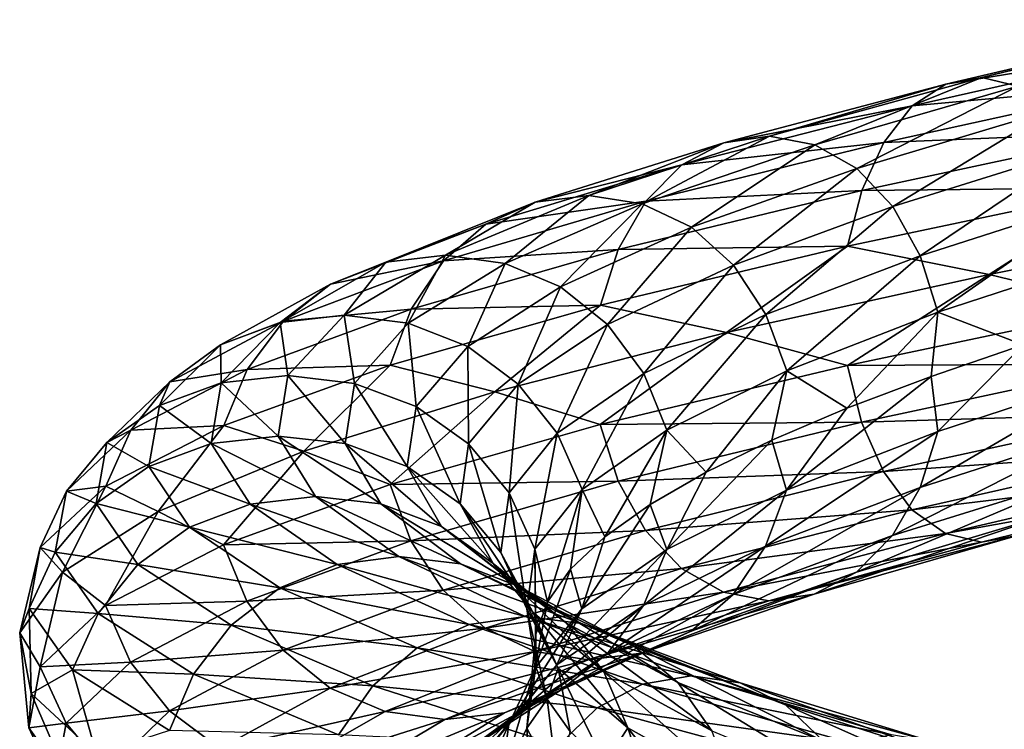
# Model space of a CAD drawing. Header units: metres. Extents: x -109 to 109, y -917 to 389.
# Tile 338 of 656: x -19 to -8, y -655 to -647. Entities that reach past the tile are written whole.
import ezdxf

# ---------------------------------------------------------------- set-up
doc = ezdxf.new("R2010")
doc.units = ezdxf.units.M
doc.layers.add('solid_24503124_XXX_01_SW0001', color=7, linetype='CONTINUOUS')

msp = doc.modelspace()

# ---------------------------------------------------------------- linework, layer by layer
at = {"layer": 'solid_24503124_XXX_01_SW0001'}
for points in [[(-6.480393, -647.421387, 16.961437), (-9.121924, -648.039001, 15.597556), (-6.733582, -647.652222, 17.577894)], [(-8.737854, -647.969482, 14.994235), (-9.121924, -648.039001, 15.597556), (-6.480393, -647.421387, 16.961437)], [(-6.207542, -647.352905, 16.300255), (-8.737854, -647.969482, 14.994235), (-6.480393, -647.421387, 16.961437)], [(-8.353923, -648.061584, 14.393952), (-8.737854, -647.969482, 14.994235), (-6.207542, -647.352905, 16.300255)], [(-6.733582, -647.652222, 17.577894), (-9.478318, -648.270752, 16.160322), (-6.948981, -648.039551, 18.105673)], [(-9.121924, -648.039001, 15.597556), (-9.478318, -648.270752, 16.160322), (-6.733582, -647.652222, 17.577894)], [(-9.121924, -648.039001, 15.597556), (-11.48176, -648.664246, 13.791575), (-9.478318, -648.270752, 16.160322)], [(-10.998331, -648.593445, 13.264729), (-11.48176, -648.664246, 13.791575), (-9.121924, -648.039001, 15.597556)], [(-8.737854, -647.969482, 14.994235), (-10.998331, -648.593445, 13.264729), (-9.121924, -648.039001, 15.597556)], [(-10.515077, -648.684204, 12.740894), (-10.998331, -648.593445, 13.264729), (-8.737854, -647.969482, 14.994235)], [(-8.353923, -648.061584, 14.393952), (-10.515077, -648.684204, 12.740894), (-8.737854, -647.969482, 14.994235)], [(-10.067009, -648.935913, 12.258124), (-10.515077, -648.684204, 12.740894), (-8.353923, -648.061584, 14.393952)], [(-7.997946, -648.314514, 13.840301), (-10.067009, -648.935913, 12.258124), (-8.353923, -648.061584, 14.393952)], [(-6.948981, -648.039551, 18.105673), (-9.781517, -648.658875, 16.642424), (-7.115047, -648.550232, 18.516277)], [(-9.478318, -648.270752, 16.160322), (-9.781517, -648.658875, 16.642424), (-6.948981, -648.039551, 18.105673)], [(-9.478318, -648.270752, 16.160322), (-11.930352, -648.897278, 14.283377), (-9.781517, -648.658875, 16.642424)], [(-11.48176, -648.664246, 13.791575), (-11.930352, -648.897278, 14.283377), (-9.478318, -648.270752, 16.160322)], [(-9.686159, -649.340942, 11.851114), (-10.067009, -648.935913, 12.258124), (-7.997946, -648.314514, 13.840301)], [(-7.695372, -648.720581, 13.373042), (-9.686159, -649.340942, 11.851114), (-7.997946, -648.314514, 13.840301)], [(-10.998331, -648.593445, 13.264729), (-12.920753, -649.223877, 11.168068), (-11.48176, -648.664246, 13.791575)], [(-12.353029, -649.312988, 10.736814), (-12.920753, -649.223877, 11.168068), (-10.998331, -648.593445, 13.264729)], [(-10.515077, -648.684204, 12.740894), (-12.353029, -649.312988, 10.736814), (-10.998331, -648.593445, 13.264729)], [(-7.115047, -648.550232, 18.516277), (-10.015275, -649.170166, 17.017811), (-7.221901, -649.144226, 18.78511)], [(-9.781517, -648.658875, 16.642424), (-10.015275, -649.170166, 17.017811), (-7.115047, -648.550232, 18.516277)], [(-11.48176, -648.664246, 13.791575), (-13.488681, -649.296265, 11.602301), (-11.930352, -648.897278, 14.283377)], [(-12.920753, -649.223877, 11.168068), (-13.488681, -649.296265, 11.602301), (-11.48176, -648.664246, 13.791575)], [(-11.826643, -649.563171, 10.339882), (-12.353029, -649.312988, 10.736814), (-10.515077, -648.684204, 12.740894)], [(-9.781517, -648.658875, 16.642424), (-12.311989, -649.286499, 14.705106), (-10.015275, -649.170166, 17.017811)], [(-11.930352, -648.897278, 14.283377), (-12.311989, -649.286499, 14.705106), (-9.781517, -648.658875, 16.642424)], [(-10.067009, -648.935913, 12.258124), (-11.826643, -649.563171, 10.339882), (-10.515077, -648.684204, 12.740894)], [(-9.39289, -649.865234, 11.541407), (-9.686159, -649.340942, 11.851114), (-7.695372, -648.720581, 13.373042)], [(-7.462378, -649.245667, 13.016941), (-9.39289, -649.865234, 11.541407), (-7.695372, -648.720581, 13.373042)], [(-11.930352, -648.897278, 14.283377), (-14.015683, -649.530823, 12.008162), (-12.311989, -649.286499, 14.705106)], [(-13.488681, -649.296265, 11.602301), (-14.015683, -649.530823, 12.008162), (-11.930352, -648.897278, 14.283377)], [(-11.379224, -649.966919, 10.005834), (-11.826643, -649.563171, 10.339882), (-10.067009, -648.935913, 12.258124)], [(-9.686159, -649.340942, 11.851114), (-11.379224, -649.966919, 10.005834), (-10.067009, -648.935913, 12.258124)], [(-10.015275, -649.170166, 17.017811), (-12.60622, -649.798584, 15.033948), (-10.165685, -649.764587, 17.263985)], [(-12.311989, -649.286499, 14.705106), (-12.60622, -649.798584, 15.033948), (-10.015275, -649.170166, 17.017811)], [(-7.221901, -649.144226, 18.78511), (-10.165685, -649.764587, 17.263985), (-8.659524, -650.066223, 18.246735)], [(-10.015275, -649.170166, 17.017811), (-10.165685, -649.764587, 17.263985), (-7.221901, -649.144226, 18.78511)], [(-7.221901, -649.144226, 18.78511), (-8.659524, -650.066223, 18.246735), (-5.590281, -649.455078, 19.4823)], [(-13.488681, -649.296265, 11.602301), (-15.078149, -649.933838, 9.094778), (-14.015683, -649.530823, 12.008162)], [(-14.443297, -649.859558, 8.76656), (-15.078149, -649.933838, 9.094778), (-13.488681, -649.296265, 11.602301)], [(-12.311989, -649.286499, 14.705106), (-14.464027, -649.921265, 12.356778), (-12.60622, -649.798584, 15.033948)], [(-14.015683, -649.530823, 12.008162), (-14.464027, -649.921265, 12.356778), (-12.311989, -649.286499, 14.705106)], [(-12.920753, -649.223877, 11.168068), (-14.443297, -649.859558, 8.76656), (-13.488681, -649.296265, 11.602301)], [(-13.808676, -649.946838, 8.441279), (-14.443297, -649.859558, 8.76656), (-12.920753, -649.223877, 11.168068)], [(-12.353029, -649.312988, 10.736814), (-13.808676, -649.946838, 8.441279), (-12.920753, -649.223877, 11.168068)], [(-13.220262, -650.195313, 8.142607), (-13.808676, -649.946838, 8.441279), (-12.353029, -649.312988, 10.736814)], [(-11.826643, -649.563171, 10.339882), (-13.220262, -650.195313, 8.142607), (-12.353029, -649.312988, 10.736814)], [(-9.204706, -650.467896, 11.347322), (-9.39289, -649.865234, 11.541407), (-7.462378, -649.245667, 13.016941)], [(-7.312871, -649.848877, 12.793088), (-9.204706, -650.467896, 11.347322), (-7.462378, -649.245667, 13.016941)], [(-11.034693, -650.490234, 9.75231), (-11.379224, -649.966919, 10.005834), (-9.686159, -649.340942, 11.851114)], [(-9.39289, -649.865234, 11.541407), (-11.034693, -650.490234, 9.75231), (-9.686159, -649.340942, 11.851114)], [(-14.015683, -649.530823, 12.008162), (-15.667253, -650.170044, 9.402267), (-14.464027, -649.921265, 12.356778)], [(-15.078149, -649.933838, 9.094778), (-15.667253, -650.170044, 9.402267), (-14.015683, -649.530823, 12.008162)], [(-5.590281, -649.455078, 19.4823), (-8.659524, -650.066223, 18.246735), (-7.222636, -650.41449, 18.809061)], [(-12.720119, -650.597595, 7.892077), (-13.220262, -650.195313, 8.142607), (-11.826643, -649.563171, 10.339882)], [(-11.379224, -649.966919, 10.005834), (-12.720119, -650.597595, 7.892077), (-11.826643, -649.563171, 10.339882)], [(-12.60622, -649.798584, 15.033948), (-14.809688, -650.434326, 12.629253), (-12.79554, -650.393494, 15.250172)], [(-14.464027, -649.921265, 12.356778), (-14.809688, -650.434326, 12.629253), (-12.60622, -649.798584, 15.033948)], [(-10.165685, -649.764587, 17.263985), (-12.79554, -650.393494, 15.250172), (-11.455405, -650.684204, 16.502642)], [(-12.60622, -649.798584, 15.033948), (-12.79554, -650.393494, 15.250172), (-10.165685, -649.764587, 17.263985)], [(-10.165685, -649.764587, 17.263985), (-11.455405, -650.684204, 16.502642), (-8.659524, -650.066223, 18.246735)], [(-7.312871, -649.848877, 12.793088), (-8.296535, -650.812439, 11.99592), (-9.204706, -650.467896, 11.347322)], [(-15.078149, -649.933838, 9.094778), (-16.204578, -650.5755, 6.348804), (-15.667253, -650.170044, 9.402267)], [(-15.522301, -650.499207, 6.136638), (-16.204578, -650.5755, 6.348804), (-15.078149, -649.933838, 9.094778)], [(-14.464027, -649.921265, 12.356778), (-16.168428, -650.562012, 9.667192), (-14.809688, -650.434326, 12.629253)], [(-15.667253, -650.170044, 9.402267), (-16.168428, -650.562012, 9.667192), (-14.464027, -649.921265, 12.356778)], [(-14.443297, -649.859558, 8.76656), (-15.522301, -650.499207, 6.136638), (-15.078149, -649.933838, 9.094778)], [(-14.840269, -650.584473, 5.927369), (-15.522301, -650.499207, 6.136638), (-14.443297, -649.859558, 8.76656)], [(-13.808676, -649.946838, 8.441279), (-14.840269, -650.584473, 5.927369), (-14.443297, -649.859558, 8.76656)], [(-14.207896, -650.831055, 5.73626), (-14.840269, -650.584473, 5.927369), (-13.808676, -649.946838, 8.441279)], [(-13.220262, -650.195313, 8.142607), (-14.207896, -650.831055, 5.73626), (-13.808676, -649.946838, 8.441279)], [(-10.813616, -651.092285, 9.594277), (-11.034693, -650.490234, 9.75231), (-9.39289, -649.865234, 11.541407)], [(-9.204706, -650.467896, 11.347322), (-10.813616, -651.092285, 9.594277), (-9.39289, -649.865234, 11.541407)], [(-12.33499, -651.119751, 7.702865), (-12.720119, -650.597595, 7.892077), (-11.379224, -649.966919, 10.005834)], [(-11.034693, -650.490234, 9.75231), (-12.33499, -651.119751, 7.702865), (-11.379224, -649.966919, 10.005834)], [(-8.659524, -650.066223, 18.246735), (-11.455405, -650.684204, 16.502642), (-10.16672, -651.03479, 17.287779)], [(-8.659524, -650.066223, 18.246735), (-10.16672, -651.03479, 17.287779), (-7.222636, -650.41449, 18.809061)], [(-15.667253, -650.170044, 9.402267), (-16.837692, -650.81366, 6.548602), (-16.168428, -650.562012, 9.667192)], [(-16.204578, -650.5755, 6.348804), (-16.837692, -650.81366, 6.548602), (-15.667253, -650.170044, 9.402267)], [(-13.67039, -651.231812, 5.577158), (-14.207896, -650.831055, 5.73626), (-13.220262, -650.195313, 8.142607)], [(-12.720119, -650.597595, 7.892077), (-13.67039, -651.231812, 5.577158), (-13.220262, -650.195313, 8.142607)], [(-14.809688, -650.434326, 12.629253), (-16.554819, -651.076172, 9.875144), (-15.0321, -651.029907, 12.809207)], [(-16.168428, -650.562012, 9.667192), (-16.554819, -651.076172, 9.875144), (-14.809688, -650.434326, 12.629253)], [(-12.79554, -650.393494, 15.250172), (-15.0321, -651.029907, 12.809207), (-13.918858, -651.313599, 14.288462)], [(-14.809688, -650.434326, 12.629253), (-15.0321, -651.029907, 12.809207), (-12.79554, -650.393494, 15.250172)], [(-12.79554, -650.393494, 15.250172), (-13.918858, -651.313599, 14.288462), (-11.455405, -650.684204, 16.502642)], [(-9.204706, -650.467896, 11.347322), (-10.17241, -651.490051, 10.233715), (-10.813616, -651.092285, 9.594277)], [(-9.204706, -650.467896, 11.347322), (-9.278312, -651.151001, 11.158087), (-10.17241, -651.490051, 10.233715)], [(-7.222636, -650.41449, 18.809061), (-10.16672, -651.03479, 17.287779), (-7.116424, -651.018066, 18.562683)], [(-9.204706, -650.467896, 11.347322), (-8.296535, -650.812439, 11.99592), (-9.278312, -651.151001, 11.158087)], [(-16.168428, -650.562012, 9.667192), (-17.376308, -651.207153, 6.721911), (-16.554819, -651.076172, 9.875144)], [(-16.837692, -650.81366, 6.548602), (-17.376308, -651.207153, 6.721911), (-16.168428, -650.562012, 9.667192)], [(-16.204578, -650.5755, 6.348804), (-16.829626, -651.21991, 3.448172), (-16.837692, -650.81366, 6.548602)], [(-16.121031, -651.141479, 3.358571), (-16.829626, -651.21991, 3.448172), (-16.204578, -650.5755, 6.348804)], [(-15.522301, -650.499207, 6.136638), (-16.121031, -651.141479, 3.358571), (-16.204578, -650.5755, 6.348804)], [(-15.412691, -651.224609, 3.271822), (-16.121031, -651.141479, 3.358571), (-15.522301, -650.499207, 6.136638)], [(-14.840269, -650.584473, 5.927369), (-15.412691, -651.224609, 3.271822), (-15.522301, -650.499207, 6.136638)], [(-12.087862, -651.721069, 7.586101), (-12.33499, -651.119751, 7.702865), (-11.034693, -650.490234, 9.75231)], [(-10.813616, -651.092285, 9.594277), (-12.087862, -651.721069, 7.586101), (-11.034693, -650.490234, 9.75231)], [(-14.755926, -651.469238, 3.194313), (-15.412691, -651.224609, 3.271822), (-14.840269, -650.584473, 5.927369)], [(-14.207896, -650.831055, 5.73626), (-14.755926, -651.469238, 3.194313), (-14.840269, -650.584473, 5.927369)], [(-11.455405, -650.684204, 16.502642), (-13.918858, -651.313599, 14.288462), (-12.796843, -651.663757, 15.27376)], [(-13.256489, -651.752747, 5.458349), (-13.67039, -651.231812, 5.577158), (-12.720119, -650.597595, 7.892077)], [(-12.33499, -651.119751, 7.702865), (-13.256489, -651.752747, 5.458349), (-12.720119, -650.597595, 7.892077)], [(-11.455405, -650.684204, 16.502642), (-12.796843, -651.663757, 15.27376), (-10.16672, -651.03479, 17.287779)], [(-16.837692, -650.81366, 6.548602), (-17.48716, -651.460022, 3.534238), (-17.376308, -651.207153, 6.721911)], [(-16.829626, -651.21991, 3.448172), (-17.48716, -651.460022, 3.534238), (-16.837692, -650.81366, 6.548602)], [(-14.197687, -651.868286, 3.131768), (-14.755926, -651.469238, 3.194313), (-14.207896, -650.831055, 5.73626)], [(-13.67039, -651.231812, 5.577158), (-14.197687, -651.868286, 3.131768), (-14.207896, -650.831055, 5.73626)], [(-9.206009, -651.738098, 11.370912), (-9.278312, -651.151001, 11.158087), (-8.296535, -650.812439, 11.99592)], [(-7.313906, -651.11908, 12.816882), (-9.206009, -651.738098, 11.370912), (-8.296535, -650.812439, 11.99592)], [(-16.554819, -651.076172, 9.875144), (-17.791567, -651.722595, 6.859229), (-16.80344, -651.672485, 10.01358)], [(-17.376308, -651.207153, 6.721911), (-17.791567, -651.722595, 6.859229), (-16.554819, -651.076172, 9.875144)], [(-15.0321, -651.029907, 12.809207), (-16.80344, -651.672485, 10.01358), (-15.950604, -651.947693, 11.689484)], [(-16.554819, -651.076172, 9.875144), (-16.80344, -651.672485, 10.01358), (-15.0321, -651.029907, 12.809207)], [(-15.0321, -651.029907, 12.809207), (-15.950604, -651.947693, 11.689484), (-13.918858, -651.313599, 14.288462)], [(-10.16672, -651.03479, 17.287779), (-12.796843, -651.663757, 15.27376), (-10.017214, -651.638, 17.063925)], [(-10.813616, -651.092285, 9.594277), (-11.671451, -652.171265, 8.153173), (-12.087862, -651.721069, 7.586101)], [(-10.813616, -651.092285, 9.594277), (-10.97174, -651.829834, 9.230061), (-11.671451, -652.171265, 8.153173)], [(-10.813616, -651.092285, 9.594277), (-10.17241, -651.490051, 10.233715), (-10.97174, -651.829834, 9.230061)], [(-10.16672, -651.03479, 17.287779), (-10.017214, -651.638, 17.063925), (-7.116424, -651.018066, 18.562683)], [(-7.116424, -651.018066, 18.562683), (-10.017214, -651.638, 17.063925), (-6.9509, -651.543762, 18.171482)], [(-17.376308, -651.207153, 6.721911), (-18.046551, -651.855286, 3.61079), (-17.791567, -651.722595, 6.859229)], [(-17.48716, -651.460022, 3.534238), (-18.046551, -651.855286, 3.61079), (-17.376308, -651.207153, 6.721911)], [(-16.121031, -651.141479, 3.358571), (-16.224087, -651.784851, 0.518495), (-16.829626, -651.21991, 3.448172)], [(-15.511219, -651.865784, 0.556991), (-16.224087, -651.784851, 0.518495), (-16.121031, -651.141479, 3.358571)], [(-15.412691, -651.224609, 3.271822), (-15.511219, -651.865784, 0.556991), (-16.121031, -651.141479, 3.358571)], [(-12.990899, -652.353271, 5.386761), (-13.256489, -651.752747, 5.458349), (-12.33499, -651.119751, 7.702865)], [(-12.087862, -651.721069, 7.586101), (-12.990899, -652.353271, 5.386761), (-12.33499, -651.119751, 7.702865)], [(-10.815146, -652.362488, 9.617617), (-10.17241, -651.490051, 10.233715), (-9.278312, -651.151001, 11.158087)], [(-9.206009, -651.738098, 11.370912), (-10.815146, -652.362488, 9.617617), (-9.278312, -651.151001, 11.158087)], [(-9.395329, -652.333008, 11.587134), (-9.206009, -651.738098, 11.370912), (-7.313906, -651.11908, 12.816882)], [(-7.464316, -651.713501, 13.063055), (-9.395329, -652.333008, 11.587134), (-7.313906, -651.11908, 12.816882)], [(-16.829626, -651.21991, 3.448172), (-16.937212, -651.865479, 0.482806), (-17.48716, -651.460022, 3.534238)], [(-16.224087, -651.784851, 0.518495), (-16.937212, -651.865479, 0.482806), (-16.829626, -651.21991, 3.448172)], [(-13.918858, -651.313599, 14.288462), (-15.950604, -651.947693, 11.689484), (-15.03363, -652.30011, 12.832546)], [(-14.850256, -652.108337, 0.595608), (-15.511219, -651.865784, 0.556991), (-15.412691, -651.224609, 3.271822)], [(-14.755926, -651.469238, 3.194313), (-14.850256, -652.108337, 0.595608), (-15.412691, -651.224609, 3.271822)], [(-13.918858, -651.313599, 14.288462), (-15.03363, -652.30011, 12.832546), (-12.796843, -651.663757, 15.27376)], [(-13.767821, -652.387878, 3.087313), (-14.197687, -651.868286, 3.131768), (-13.67039, -651.231812, 5.577158)], [(-13.256489, -651.752747, 5.458349), (-13.767821, -652.387878, 3.087313), (-13.67039, -651.231812, 5.577158)], [(-17.48716, -651.460022, 3.534238), (-17.598949, -652.107605, 0.45261), (-18.046551, -651.855286, 3.61079)], [(-16.937212, -651.865479, 0.482806), (-17.598949, -652.107605, 0.45261), (-17.48716, -651.460022, 3.534238)], [(-14.288448, -652.505676, 0.631768), (-14.850256, -652.108337, 0.595608), (-14.755926, -651.469238, 3.194313)], [(-14.197687, -651.868286, 3.131768), (-14.288448, -652.505676, 0.631768), (-14.755926, -651.469238, 3.194313)], [(-10.815146, -652.362488, 9.617617), (-10.97174, -651.829834, 9.230061), (-10.17241, -651.490051, 10.233715)], [(-10.017214, -651.638, 17.063925), (-9.784219, -652.163086, 16.707825), (-6.9509, -651.543762, 18.171482)], [(-6.9509, -651.543762, 18.171482), (-9.784219, -652.163086, 16.707825), (-6.735946, -651.950684, 17.65864)], [(-17.791567, -651.722595, 6.859229), (-18.477827, -652.372009, 3.673511), (-18.05876, -652.319702, 6.952218)], [(-18.046551, -651.855286, 3.61079), (-18.477827, -652.372009, 3.673511), (-17.791567, -651.722595, 6.859229)], [(-16.80344, -651.672485, 10.01358), (-18.05876, -652.319702, 6.952218), (-17.502239, -652.588867, 8.769167)], [(-17.791567, -651.722595, 6.859229), (-18.05876, -652.319702, 6.952218), (-16.80344, -651.672485, 10.01358)], [(-16.80344, -651.672485, 10.01358), (-17.502239, -652.588867, 8.769167), (-15.950604, -651.947693, 11.689484)], [(-12.796843, -651.663757, 15.27376), (-15.03363, -652.30011, 12.832546), (-12.608659, -652.266418, 15.079677)], [(-12.087862, -651.721069, 7.586101), (-12.749643, -652.858826, 5.819138), (-12.990899, -652.353271, 5.386761)], [(-12.796843, -651.663757, 15.27376), (-12.608659, -652.266418, 15.079677), (-10.017214, -651.638, 17.063925)], [(-12.087862, -651.721069, 7.586101), (-12.266329, -652.514526, 7.012113), (-12.749643, -652.858826, 5.819138)], [(-10.017214, -651.638, 17.063925), (-12.608659, -652.266418, 15.079677), (-9.784219, -652.163086, 16.707825)], [(-12.087862, -651.721069, 7.586101), (-11.671451, -652.171265, 8.153173), (-12.266329, -652.514526, 7.012113)], [(-9.68956, -652.845154, 11.915977), (-9.395329, -652.333008, 11.587134), (-7.464316, -651.713501, 13.063055)], [(-7.698074, -652.224792, 13.438443), (-9.68956, -652.845154, 11.915977), (-7.464316, -651.713501, 13.063055)], [(-16.224087, -651.784851, 0.518495), (-15.8262, -652.427734, -2.295134), (-16.937212, -651.865479, 0.482806)], [(-15.130816, -652.506531, -2.132555), (-15.8262, -652.427734, -2.295134), (-16.224087, -651.784851, 0.518495)], [(-15.511219, -651.865784, 0.556991), (-15.130816, -652.506531, -2.132555), (-16.224087, -651.784851, 0.518495)], [(-13.491987, -652.98761, 3.063435), (-13.767821, -652.387878, 3.087313), (-13.256489, -651.752747, 5.458349)], [(-12.990899, -652.353271, 5.386761), (-13.491987, -652.98761, 3.063435), (-13.256489, -651.752747, 5.458349)], [(-12.089573, -652.991333, 7.609154), (-11.671451, -652.171265, 8.153173), (-10.97174, -651.829834, 9.230061)], [(-10.815146, -652.362488, 9.617617), (-12.089573, -652.991333, 7.609154), (-10.97174, -651.829834, 9.230061)], [(-11.037559, -652.958069, 9.79757), (-10.815146, -652.362488, 9.617617), (-9.206009, -651.738098, 11.370912)], [(-9.395329, -652.333008, 11.587134), (-11.037559, -652.958069, 9.79757), (-9.206009, -651.738098, 11.370912)], [(-18.046551, -651.855286, 3.61079), (-18.161917, -652.504578, 0.430253), (-18.477827, -652.372009, 3.673511)], [(-17.598949, -652.107605, 0.45261), (-18.161917, -652.504578, 0.430253), (-18.046551, -651.855286, 3.61079)], [(-16.937212, -651.865479, 0.482806), (-16.521837, -652.510559, -2.454951), (-17.598949, -652.107605, 0.45261)], [(-15.8262, -652.427734, -2.295134), (-16.521837, -652.510559, -2.454951), (-16.937212, -651.865479, 0.482806)], [(-14.486063, -652.74707, -1.97889), (-15.130816, -652.506531, -2.132555), (-15.511219, -651.865784, 0.556991)], [(-14.850256, -652.108337, 0.595608), (-14.486063, -652.74707, -1.97889), (-15.511219, -651.865784, 0.556991)], [(-13.855834, -653.023987, 0.663319), (-14.288448, -652.505676, 0.631768), (-14.197687, -651.868286, 3.131768)], [(-13.767821, -652.387878, 3.087313), (-13.855834, -653.023987, 0.663319), (-14.197687, -651.868286, 3.131768)], [(-15.950604, -651.947693, 11.689484), (-17.502239, -652.588867, 8.769167), (-16.805151, -652.942688, 10.036633)], [(-15.950604, -651.947693, 11.689484), (-16.805151, -652.942688, 10.036633), (-15.03363, -652.30011, 12.832546)], [(-9.784219, -652.163086, 16.707825), (-9.481645, -652.569214, 16.240566), (-6.735946, -651.950684, 17.65864)], [(-6.735946, -651.950684, 17.65864), (-9.481645, -652.569214, 16.240566), (-6.483053, -652.204468, 17.051359)], [(-17.598949, -652.107605, 0.45261), (-17.167345, -652.7547, -2.60033), (-18.161917, -652.504578, 0.430253)], [(-16.521837, -652.510559, -2.454951), (-17.167345, -652.7547, -2.60033), (-17.598949, -652.107605, 0.45261)], [(-13.938033, -653.1427, -1.844941), (-14.486063, -652.74707, -1.97889), (-14.850256, -652.108337, 0.595608)], [(-14.288448, -652.505676, 0.631768), (-13.938033, -653.1427, -1.844941), (-14.850256, -652.108337, 0.595608)], [(-12.608659, -652.266418, 15.079677), (-12.31539, -652.790649, 14.769969), (-9.784219, -652.163086, 16.707825)], [(-9.784219, -652.163086, 16.707825), (-12.31539, -652.790649, 14.769969), (-9.481645, -652.569214, 16.240566)], [(-12.089573, -652.991333, 7.609154), (-12.266329, -652.514526, 7.012113), (-11.671451, -652.171265, 8.153173)], [(-10.071197, -653.234314, 12.337707), (-9.68956, -652.845154, 11.915977), (-7.698074, -652.224792, 13.438443)], [(-8.001273, -652.612915, 13.920545), (-10.071197, -653.234314, 12.337707), (-7.698074, -652.224792, 13.438443)], [(-9.481645, -652.569214, 16.240566), (-9.125668, -652.822083, 15.686914), (-6.483053, -652.204468, 17.051359)], [(-6.483053, -652.204468, 17.051359), (-9.125668, -652.822083, 15.686914), (-6.2103, -652.297607, 16.393236)], [(-8.741736, -652.914185, 15.086632), (-8.357667, -652.844727, 14.483311), (-5.937449, -652.229126, 15.732054)], [(-6.2103, -652.297607, 16.393236), (-8.741736, -652.914185, 15.086632), (-5.937449, -652.229126, 15.732054)], [(-18.05876, -652.319702, 6.952218), (-18.755327, -652.96991, 3.7185), (-18.520233, -653.232849, 5.630301)], [(-18.477827, -652.372009, 3.673511), (-18.755327, -652.96991, 3.7185), (-18.05876, -652.319702, 6.952218)], [(-18.05876, -652.319702, 6.952218), (-18.520233, -653.232849, 5.630301), (-17.502239, -652.588867, 8.769167)], [(-15.03363, -652.30011, 12.832546), (-16.805151, -652.942688, 10.036633), (-14.812553, -652.902161, 12.674514)], [(-15.03363, -652.30011, 12.832546), (-14.812553, -652.902161, 12.674514), (-12.608659, -652.266418, 15.079677)], [(-12.608659, -652.266418, 15.079677), (-14.812553, -652.902161, 12.674514), (-12.31539, -652.790649, 14.769969)], [(-12.990899, -652.353271, 5.386761), (-13.360341, -653.548462, 3.325808), (-13.491987, -652.98761, 3.063435)], [(-12.990899, -652.353271, 5.386761), (-13.11514, -653.203186, 4.587916), (-13.360341, -653.548462, 3.325808)], [(-12.990899, -652.353271, 5.386761), (-12.749643, -652.858826, 5.819138), (-13.11514, -653.203186, 4.587916)], [(-12.338193, -653.587585, 7.747591), (-12.089573, -652.991333, 7.609154), (-10.815146, -652.362488, 9.617617)], [(-11.037559, -652.958069, 9.79757), (-12.338193, -653.587585, 7.747591), (-10.815146, -652.362488, 9.617617)], [(-11.383219, -653.47113, 10.070045), (-11.037559, -652.958069, 9.79757), (-9.395329, -652.333008, 11.587134)], [(-9.68956, -652.845154, 11.915977), (-11.383219, -653.47113, 10.070045), (-9.395329, -652.333008, 11.587134)], [(-9.125668, -652.822083, 15.686914), (-8.741736, -652.914185, 15.086632), (-6.2103, -652.297607, 16.393236)], [(-18.477827, -652.372009, 3.673511), (-18.595949, -653.022644, 0.416718), (-18.755327, -652.96991, 3.7185)], [(-18.161917, -652.504578, 0.430253), (-18.595949, -653.022644, 0.416718), (-18.477827, -652.372009, 3.673511)], [(-15.8262, -652.427734, -2.295134), (-14.940465, -653.068665, -4.996139), (-16.521837, -652.510559, -2.454951)], [(-14.283998, -653.145386, -4.714426), (-14.940465, -653.068665, -4.996139), (-15.8262, -652.427734, -2.295134)], [(-15.130816, -652.506531, -2.132555), (-14.283998, -653.145386, -4.714426), (-15.8262, -652.427734, -2.295134)], [(-13.578237, -653.622864, 0.688213), (-13.855834, -653.023987, 0.663319), (-13.767821, -652.387878, 3.087313)], [(-13.491987, -652.98761, 3.063435), (-13.578237, -653.622864, 0.688213), (-13.767821, -652.387878, 3.087313)], [(-18.161917, -652.504578, 0.430253), (-17.716507, -653.15332, -2.720678), (-18.595949, -653.022644, 0.416718)], [(-17.167345, -652.7547, -2.60033), (-17.716507, -653.15332, -2.720678), (-18.161917, -652.504578, 0.430253)], [(-16.521837, -652.510559, -2.454951), (-15.597169, -653.153564, -5.275133), (-17.167345, -652.7547, -2.60033)], [(-14.940465, -653.068665, -4.996139), (-15.597169, -653.153564, -5.275133), (-16.521837, -652.510559, -2.454951)], [(-13.675329, -653.383972, -4.450301), (-14.283998, -653.145386, -4.714426), (-15.130816, -652.506531, -2.132555)], [(-14.486063, -652.74707, -1.97889), (-13.675329, -653.383972, -4.450301), (-15.130816, -652.506531, -2.132555)], [(-13.516028, -653.659668, -1.738088), (-13.938033, -653.1427, -1.844941), (-14.288448, -652.505676, 0.631768)], [(-13.855834, -653.023987, 0.663319), (-13.516028, -653.659668, -1.738088), (-14.288448, -652.505676, 0.631768)], [(-12.992738, -653.623535, 5.409501), (-12.749643, -652.858826, 5.819138), (-12.266329, -652.514526, 7.012113)], [(-12.089573, -652.991333, 7.609154), (-12.992738, -653.623535, 5.409501), (-12.266329, -652.514526, 7.012113)], [(-12.31539, -652.790649, 14.769969), (-11.93454, -653.19574, 14.362959), (-9.481645, -652.569214, 16.240566)], [(-9.481645, -652.569214, 16.240566), (-11.93454, -653.19574, 14.362959), (-9.125668, -652.822083, 15.686914)], [(-17.502239, -652.588867, 8.769167), (-18.520233, -653.232849, 5.630301), (-18.060598, -653.589905, 6.974958)], [(-17.502239, -652.588867, 8.769167), (-18.060598, -653.589905, 6.974958), (-16.805151, -652.942688, 10.036633)], [(-10.519789, -653.467346, 12.829508), (-10.071197, -653.234314, 12.337707), (-8.001273, -652.612915, 13.920545)], [(-8.357667, -652.844727, 14.483311), (-10.519789, -653.467346, 12.829508), (-8.001273, -652.612915, 13.920545)], [(-17.167345, -652.7547, -2.60033), (-16.206551, -653.399597, -5.531102), (-17.716507, -653.15332, -2.720678)], [(-15.597169, -653.153564, -5.275133), (-16.206551, -653.399597, -5.531102), (-17.167345, -652.7547, -2.60033)], [(-13.157971, -653.777954, -4.222463), (-13.675329, -653.383972, -4.450301), (-14.486063, -652.74707, -1.97889)], [(-13.938033, -653.1427, -1.844941), (-13.157971, -653.777954, -4.222463), (-14.486063, -652.74707, -1.97889)], [(-14.812553, -652.902161, 12.674514), (-14.468022, -653.425476, 12.42099), (-12.31539, -652.790649, 14.769969)], [(-12.31539, -652.790649, 14.769969), (-14.468022, -653.425476, 12.42099), (-11.93454, -653.19574, 14.362959)], [(-12.992738, -653.623535, 5.409501), (-13.11514, -653.203186, 4.587916), (-12.749643, -652.858826, 5.819138)], [(-11.93454, -653.19574, 14.362959), (-11.486472, -653.447388, 13.880188), (-9.125668, -652.822083, 15.686914)], [(-11.831562, -653.861572, 10.418662), (-11.383219, -653.47113, 10.070045), (-9.68956, -652.845154, 11.915977)], [(-10.071197, -653.234314, 12.337707), (-11.831562, -653.861572, 10.418662), (-9.68956, -652.845154, 11.915977)], [(-9.125668, -652.822083, 15.686914), (-11.486472, -653.447388, 13.880188), (-8.741736, -652.914185, 15.086632)], [(-11.003218, -653.538147, 13.356353), (-10.519789, -653.467346, 12.829508), (-8.357667, -652.844727, 14.483311)], [(-8.741736, -652.914185, 15.086632), (-11.003218, -653.538147, 13.356353), (-8.357667, -652.844727, 14.483311)], [(-18.755327, -652.96991, 3.7185), (-18.974758, -653.880493, 2.354824), (-18.520233, -653.232849, 5.630301)], [(-18.755327, -652.96991, 3.7185), (-18.875223, -653.621399, 0.412642), (-18.974758, -653.880493, 2.354824)], [(-18.595949, -653.022644, 0.416718), (-18.875223, -653.621399, 0.412642), (-18.755327, -652.96991, 3.7185)], [(-16.805151, -652.942688, 10.036633), (-18.060598, -653.589905, 6.974958), (-16.558023, -653.544067, 9.919869)], [(-16.805151, -652.942688, 10.036633), (-16.558023, -653.544067, 9.919869), (-14.812553, -652.902161, 12.674514)], [(-14.812553, -652.902161, 12.674514), (-16.558023, -653.544067, 9.919869), (-14.468022, -653.425476, 12.42099)], [(-13.491987, -652.98761, 3.063435), (-13.484114, -654.240417, 0.757488), (-13.578237, -653.622864, 0.688213)], [(-13.491987, -652.98761, 3.063435), (-13.360341, -653.548462, 3.325808), (-13.483806, -653.894836, 2.043018)], [(-13.491987, -652.98761, 3.063435), (-13.483806, -653.894836, 2.043018), (-13.484114, -654.240417, 0.757488)], [(-13.259932, -654.220581, 5.50249), (-12.992738, -653.623535, 5.409501), (-12.089573, -652.991333, 7.609154)], [(-12.338193, -653.587585, 7.747591), (-13.259932, -654.220581, 5.50249), (-12.089573, -652.991333, 7.609154)], [(-12.724585, -654.101807, 7.955543), (-12.338193, -653.587585, 7.747591), (-11.037559, -652.958069, 9.79757)], [(-11.383219, -653.47113, 10.070045), (-12.724585, -654.101807, 7.955543), (-11.037559, -652.958069, 9.79757)], [(-11.486472, -653.447388, 13.880188), (-11.003218, -653.538147, 13.356353), (-8.741736, -652.914185, 15.086632)], [(-18.595949, -653.022644, 0.416718), (-18.139894, -653.672729, -2.809761), (-18.875223, -653.621399, 0.412642)], [(-17.716507, -653.15332, -2.720678), (-18.139894, -653.672729, -2.809761), (-18.595949, -653.022644, 0.416718)], [(-14.940465, -653.068665, -4.996139), (-13.594699, -653.706177, -7.500281), (-15.597169, -653.153564, -5.275133)], [(-12.997364, -653.780945, -7.108083), (-13.594699, -653.706177, -7.500281), (-14.940465, -653.068665, -4.996139)], [(-14.283998, -653.145386, -4.714426), (-12.997364, -653.780945, -7.108083), (-14.940465, -653.068665, -4.996139)], [(-13.245239, -654.25769, -1.664876), (-13.516028, -653.659668, -1.738088), (-13.855834, -653.023987, 0.663319)], [(-13.578237, -653.622864, 0.688213), (-13.245239, -654.25769, -1.664876), (-13.855834, -653.023987, 0.663319)], [(-17.716507, -653.15332, -2.720678), (-16.724977, -653.799927, -5.745533), (-18.139894, -653.672729, -2.809761)], [(-16.206551, -653.399597, -5.531102), (-16.724977, -653.799927, -5.745533), (-17.716507, -653.15332, -2.720678)], [(-15.597169, -653.153564, -5.275133), (-14.19225, -653.792969, -7.889799), (-16.206551, -653.399597, -5.531102)], [(-13.594699, -653.706177, -7.500281), (-14.19225, -653.792969, -7.889799), (-15.597169, -653.153564, -5.275133)], [(-14.468022, -653.425476, 12.42099), (-14.020603, -653.829224, 12.086942), (-11.93454, -653.19574, 14.362959)], [(-12.443521, -654.017761, -6.741518), (-12.997364, -653.780945, -7.108083), (-14.283998, -653.145386, -4.714426)], [(-13.675329, -653.383972, -4.450301), (-12.443521, -654.017761, -6.741518), (-14.283998, -653.145386, -4.714426)], [(-11.93454, -653.19574, 14.362959), (-14.020603, -653.829224, 12.086942), (-11.486472, -653.447388, 13.880188)], [(-12.759584, -654.293701, -4.043312), (-13.157971, -653.777954, -4.222463), (-13.938033, -653.1427, -1.844941)], [(-13.516028, -653.659668, -1.738088), (-12.759584, -654.293701, -4.043312), (-13.938033, -653.1427, -1.844941)], [(-13.493896, -654.257874, 3.085845), (-13.360341, -653.548462, 3.325808), (-13.11514, -653.203186, 4.587916)], [(-12.992738, -653.623535, 5.409501), (-13.493896, -654.257874, 3.085845), (-13.11514, -653.203186, 4.587916)], [(-18.520233, -653.232849, 5.630301), (-18.974758, -653.880493, 2.354824), (-18.757236, -654.240173, 3.740911)], [(-18.520233, -653.232849, 5.630301), (-18.757236, -654.240173, 3.740911), (-18.060598, -653.589905, 6.974958)], [(-12.358565, -654.09613, 10.824523), (-11.831562, -653.861572, 10.418662), (-10.071197, -653.234314, 12.337707)], [(-10.519789, -653.467346, 12.829508), (-12.358565, -654.09613, 10.824523), (-10.071197, -653.234314, 12.337707)], [(-16.206551, -653.399597, -5.531102), (-14.746742, -654.040833, -8.248328), (-16.724977, -653.799927, -5.745533)], [(-14.19225, -653.792969, -7.889799), (-14.746742, -654.040833, -8.248328), (-16.206551, -653.399597, -5.531102)], [(-11.972764, -654.410217, -6.426608), (-12.443521, -654.017761, -6.741518), (-13.675329, -653.383972, -4.450301)], [(-13.157971, -653.777954, -4.222463), (-11.972764, -654.410217, -6.426608), (-13.675329, -653.383972, -4.450301)], [(-16.558023, -653.544067, 9.919869), (-16.172894, -654.066223, 9.730658), (-14.468022, -653.425476, 12.42099)], [(-14.468022, -653.425476, 12.42099), (-16.172894, -654.066223, 9.730658), (-14.020603, -653.829224, 12.086942)], [(-14.020603, -653.829224, 12.086942), (-13.494216, -654.079407, 11.69001), (-11.486472, -653.447388, 13.880188)], [(-11.486472, -653.447388, 13.880188), (-13.494216, -654.079407, 11.69001), (-11.003218, -653.538147, 13.356353)], [(-13.22576, -654.493774, 8.220469), (-12.724585, -654.101807, 7.955543), (-11.383219, -653.47113, 10.070045)], [(-11.831562, -653.861572, 10.418662), (-13.22576, -654.493774, 8.220469), (-11.383219, -653.47113, 10.070045)], [(-12.926494, -654.168518, 11.258755), (-12.358565, -654.09613, 10.824523), (-10.519789, -653.467346, 12.829508)], [(-11.003218, -653.538147, 13.356353), (-12.926494, -654.168518, 11.258755), (-10.519789, -653.467346, 12.829508)], [(-18.875223, -653.621399, 0.412642), (-18.854126, -654.526733, -0.93991), (-18.974758, -653.880493, 2.354824)], [(-18.875223, -653.621399, 0.412642), (-18.412319, -654.272339, -2.862448), (-18.854126, -654.526733, -0.93991)], [(-18.139894, -653.672729, -2.809761), (-18.412319, -654.272339, -2.862448), (-18.875223, -653.621399, 0.412642)], [(-18.060598, -653.589905, 6.974958), (-18.757236, -654.240173, 3.740911), (-17.79501, -654.190491, 6.903369)], [(-18.060598, -653.589905, 6.974958), (-17.79501, -654.190491, 6.903369), (-16.558023, -653.544067, 9.919869)], [(-16.558023, -653.544067, 9.919869), (-17.79501, -654.190491, 6.903369), (-16.172894, -654.066223, 9.730658)], [(-13.67519, -654.736023, 5.639808), (-13.259932, -654.220581, 5.50249), (-12.338193, -653.587585, 7.747591)], [(-12.724585, -654.101807, 7.955543), (-13.67519, -654.736023, 5.639808), (-12.338193, -653.587585, 7.747591)], [(-13.494216, -654.079407, 11.69001), (-12.926494, -654.168518, 11.258755), (-11.003218, -653.538147, 13.356353)], [(-13.493896, -654.257874, 3.085845), (-13.483806, -653.894836, 2.043018), (-13.360341, -653.548462, 3.325808)], [(-18.139894, -653.672729, -2.809761), (-17.12467, -654.320557, -5.907152), (-18.412319, -654.272339, -2.862448)], [(-16.724977, -653.799927, -5.745533), (-17.12467, -654.320557, -5.907152), (-18.139894, -653.672729, -2.809761)], [(-13.594699, -653.706177, -7.500281), (-11.828737, -654.338867, -9.72997), (-14.19225, -653.792969, -7.889799)], [(-13.771397, -654.855774, 3.130835), (-13.493896, -654.257874, 3.085845), (-12.992738, -653.623535, 5.409501)], [(-13.259932, -654.220581, 5.50249), (-13.771397, -654.855774, 3.130835), (-12.992738, -653.623535, 5.409501)], [(-11.308996, -654.411926, -9.239347), (-11.828737, -654.338867, -9.72997), (-13.594699, -653.706177, -7.500281)], [(-12.997364, -653.780945, -7.108083), (-11.308996, -654.411926, -9.239347), (-13.594699, -653.706177, -7.500281)], [(-13.578237, -653.622864, 0.688213), (-13.484114, -654.240417, 0.757488), (-13.361333, -654.585083, -0.518712)], [(-13.578237, -653.622864, 0.688213), (-13.361333, -654.585083, -0.518712), (-13.245239, -654.25769, -1.664876)], [(-12.50395, -654.89093, -3.923707), (-12.759584, -654.293701, -4.043312), (-13.516028, -653.659668, -1.738088)], [(-13.245239, -654.25769, -1.664876), (-12.50395, -654.89093, -3.923707), (-13.516028, -653.659668, -1.738088)], [(-16.724977, -653.799927, -5.745533), (-15.218472, -654.442627, -8.550011), (-17.12467, -654.320557, -5.907152)], [(-14.746742, -654.040833, -8.248328), (-15.218472, -654.442627, -8.550011), (-16.724977, -653.799927, -5.745533)], [(-16.172894, -654.066223, 9.730658), (-15.672751, -654.468506, 9.480128), (-14.020603, -653.829224, 12.086942)], [(-14.020603, -653.829224, 12.086942), (-15.672751, -654.468506, 9.480128), (-13.494216, -654.079407, 11.69001)], [(-14.19225, -653.792969, -7.889799), (-12.348667, -654.427368, -10.21795), (-14.746742, -654.040833, -8.248328)], [(-11.828737, -654.338867, -9.72997), (-12.348667, -654.427368, -10.21795), (-14.19225, -653.792969, -7.889799)], [(-11.610262, -654.924805, -6.180408), (-11.972764, -654.410217, -6.426608), (-13.157971, -653.777954, -4.222463)], [(-12.759584, -654.293701, -4.043312), (-11.610262, -654.924805, -6.180408), (-13.157971, -653.777954, -4.222463)], [(-10.827098, -654.647156, -8.781524), (-11.308996, -654.411926, -9.239347), (-12.997364, -653.780945, -7.108083)], [(-12.443521, -654.017761, -6.741518), (-10.827098, -654.647156, -8.781524), (-12.997364, -653.780945, -7.108083)], [(-18.974758, -653.880493, 2.354824), (-18.877144, -654.891663, 0.434714), (-18.757236, -654.240173, 3.740911)], [(-18.974758, -653.880493, 2.354824), (-18.854126, -654.526733, -0.93991), (-18.877144, -654.891663, 0.434714)], [(-13.814864, -654.72998, 8.527956), (-13.22576, -654.493774, 8.220469), (-11.831562, -653.861572, 10.418662)], [(-12.358565, -654.09613, 10.824523), (-13.814864, -654.72998, 8.527956), (-11.831562, -653.861572, 10.418662)], [(-13.580158, -654.893066, 0.710285), (-13.484114, -654.240417, 0.757488), (-13.483806, -653.894836, 2.043018)], [(-13.493896, -654.257874, 3.085845), (-13.580158, -654.893066, 0.710285), (-13.483806, -653.894836, 2.043018)], [(-14.746742, -654.040833, -8.248328), (-12.831129, -654.676819, -10.667844), (-15.218472, -654.442627, -8.550011)], [(-12.348667, -654.427368, -10.21795), (-12.831129, -654.676819, -10.667844), (-14.746742, -654.040833, -8.248328)], [(-10.417493, -655.038269, -8.389045), (-10.827098, -654.647156, -8.781524), (-12.443521, -654.017761, -6.741518)], [(-11.972764, -654.410217, -6.426608), (-10.417493, -655.038269, -8.389045), (-12.443521, -654.017761, -6.741518)], [(-17.79501, -654.190491, 6.903369), (-17.381107, -654.711426, 6.784561), (-16.172894, -654.066223, 9.730658)], [(-16.172894, -654.066223, 9.730658), (-17.381107, -654.711426, 6.784561), (-15.672751, -654.468506, 9.480128)], [(-15.672751, -654.468506, 9.480128), (-15.084336, -654.71698, 9.181456), (-13.494216, -654.079407, 11.69001)], [(-13.494216, -654.079407, 11.69001), (-15.084336, -654.71698, 9.181456), (-12.926494, -654.168518, 11.258755)], [(-14.449715, -654.80426, 8.856174), (-13.814864, -654.72998, 8.527956), (-12.358565, -654.09613, 10.824523)], [(-12.926494, -654.168518, 11.258755), (-14.449715, -654.80426, 8.856174), (-12.358565, -654.09613, 10.824523)], [(-14.213806, -655.129517, 5.813117), (-13.67519, -654.736023, 5.639808), (-12.724585, -654.101807, 7.955543)], [(-13.22576, -654.493774, 8.220469), (-14.213806, -655.129517, 5.813117), (-12.724585, -654.101807, 7.955543)], [(-18.757236, -654.240173, 3.740911), (-18.877144, -654.891663, 0.434714), (-18.481401, -654.839844, 3.717032)], [(-18.757236, -654.240173, 3.740911), (-18.481401, -654.839844, 3.717032), (-17.79501, -654.190491, 6.903369)], [(-17.79501, -654.190491, 6.903369), (-18.481401, -654.839844, 3.717032), (-17.381107, -654.711426, 6.784561)], [(-15.084336, -654.71698, 9.181456), (-14.449715, -654.80426, 8.856174), (-12.926494, -654.168518, 11.258755)], [(-14.202672, -655.372498, 3.193556), (-13.771397, -654.855774, 3.130835), (-13.259932, -654.220581, 5.50249)], [(-13.67519, -654.736023, 5.639808), (-14.202672, -655.372498, 3.193556), (-13.259932, -654.220581, 5.50249)], [(-13.580158, -654.893066, 0.710285), (-13.361333, -654.585083, -0.518712), (-13.484114, -654.240417, 0.757488)], [(-18.412319, -654.272339, -2.862448), (-18.158945, -655.172241, -4.165626), (-18.854126, -654.526733, -0.93991)], [(-18.412319, -654.272339, -2.862448), (-17.381847, -654.921021, -6.006511), (-18.158945, -655.172241, -4.165626)], [(-17.12467, -654.320557, -5.907152), (-17.381847, -654.921021, -6.006511), (-18.412319, -654.272339, -2.862448)], [(-17.12467, -654.320557, -5.907152), (-15.582161, -654.964478, -8.778898), (-17.381847, -654.921021, -6.006511)], [(-15.218472, -654.442627, -8.550011), (-15.582161, -654.964478, -8.778898), (-17.12467, -654.320557, -5.907152)], [(-13.859432, -655.491882, 0.706209), (-13.580158, -654.893066, 0.710285), (-13.493896, -654.257874, 3.085845)], [(-13.771397, -654.855774, 3.130835), (-13.859432, -655.491882, 0.706209), (-13.493896, -654.257874, 3.085845)], [(-13.245239, -654.25769, -1.664876), (-13.361333, -654.585083, -0.518712), (-13.115905, -654.929565, -1.777975)], [(-13.245239, -654.25769, -1.664876), (-13.115905, -654.929565, -1.777975), (-12.750362, -655.274292, -3.010706)], [(-13.245239, -654.25769, -1.664876), (-12.750362, -655.274292, -3.010706), (-12.50395, -654.89093, -3.923707)], [(-11.377654, -655.52124, -6.017779), (-11.610262, -654.924805, -6.180408), (-12.759584, -654.293701, -4.043312)], [(-12.50395, -654.89093, -3.923707), (-11.377654, -655.52124, -6.017779), (-12.759584, -654.293701, -4.043312)], [(-11.828737, -654.338867, -9.72997), (-9.699377, -654.965576, -11.617263), (-12.348667, -654.427368, -10.21795)], [(-9.273198, -655.03717, -11.04326), (-9.699377, -654.965576, -11.617263), (-11.828737, -654.338867, -9.72997)], [(-11.308996, -654.411926, -9.239347), (-9.273198, -655.03717, -11.04326), (-11.828737, -654.338867, -9.72997)], [(-15.218472, -654.442627, -8.550011), (-13.241581, -655.080017, -11.047256), (-15.582161, -654.964478, -8.778898)], [(-12.831129, -654.676819, -10.667844), (-13.241581, -655.080017, -11.047256), (-15.218472, -654.442627, -8.550011)], [(-12.348667, -654.427368, -10.21795), (-10.125711, -655.055542, -12.188653), (-12.831129, -654.676819, -10.667844)], [(-9.699377, -654.965576, -11.617263), (-10.125711, -655.055542, -12.188653), (-12.348667, -654.427368, -10.21795)], [(-10.10208, -655.551758, -8.083114), (-10.417493, -655.038269, -8.389045), (-11.972764, -654.410217, -6.426608)], [(-11.610262, -654.924805, -6.180408), (-10.10208, -655.551758, -8.083114), (-11.972764, -654.410217, -6.426608)], [(-8.878049, -655.271057, -10.508126), (-9.273198, -655.03717, -11.04326), (-11.308996, -654.411926, -9.239347)], [(-10.827098, -654.647156, -8.781524), (-8.878049, -655.271057, -10.508126), (-11.308996, -654.411926, -9.239347)], [(-18.854126, -654.526733, -0.93991), (-18.414194, -655.542603, -2.84071), (-18.877144, -654.891663, 0.434714)], [(-18.854126, -654.526733, -0.93991), (-18.158945, -655.172241, -4.165626), (-18.414194, -655.542603, -2.84071)], [(-17.381107, -654.711426, 6.784561), (-16.843601, -655.112122, 6.625458), (-15.672751, -654.468506, 9.480128)], [(-15.672751, -654.468506, 9.480128), (-16.843601, -655.112122, 6.625458), (-15.084336, -654.71698, 9.181456)], [(-14.846919, -655.367676, 6.012915), (-14.213806, -655.129517, 5.813117), (-13.22576, -654.493774, 8.220469)], [(-13.814864, -654.72998, 8.527956), (-14.846919, -655.367676, 6.012915), (-13.22576, -654.493774, 8.220469)], [(-13.580158, -654.893066, 0.710285), (-13.247114, -655.527954, -1.643138), (-13.361333, -654.585083, -0.518712)], [(-13.247114, -655.527954, -1.643138), (-13.115905, -654.929565, -1.777975), (-13.361333, -654.585083, -0.518712)], [(-8.542179, -655.661011, -10.049935), (-8.878049, -655.271057, -10.508126), (-10.827098, -654.647156, -8.781524)], [(-10.417493, -655.038269, -8.389045), (-8.542179, -655.661011, -10.049935), (-10.827098, -654.647156, -8.781524)], [(-18.481401, -654.839844, 3.717032), (-18.051537, -655.359497, 3.672577), (-17.381107, -654.711426, 6.784561)], [(-17.381107, -654.711426, 6.784561), (-18.051537, -655.359497, 3.672577), (-16.843601, -655.112122, 6.625458)], [(-16.843601, -655.112122, 6.625458), (-16.211229, -655.358704, 6.43435), (-15.084336, -654.71698, 9.181456)], [(-15.084336, -654.71698, 9.181456), (-16.211229, -655.358704, 6.43435), (-14.449715, -654.80426, 8.856174)], [(-15.529198, -655.44397, 6.22508), (-14.846919, -655.367676, 6.012915), (-13.814864, -654.72998, 8.527956)], [(-14.449715, -654.80426, 8.856174), (-15.529198, -655.44397, 6.22508), (-13.814864, -654.72998, 8.527956)], [(-14.762064, -655.7677, 3.270108), (-14.202672, -655.372498, 3.193556), (-13.67519, -654.736023, 5.639808)], [(-14.213806, -655.129517, 5.813117), (-14.762064, -655.7677, 3.270108), (-13.67519, -654.736023, 5.639808)], [(-12.831129, -654.676819, -10.667844), (-10.521322, -655.306396, -12.715948), (-13.241581, -655.080017, -11.047256)], [(-10.125711, -655.055542, -12.188653), (-10.521322, -655.306396, -12.715948), (-12.831129, -654.676819, -10.667844)], [(-18.877144, -654.891663, 0.434714), (-18.599546, -655.49054, 0.459608), (-18.481401, -654.839844, 3.717032)], [(-18.481401, -654.839844, 3.717032), (-18.599546, -655.49054, 0.459608), (-18.051537, -655.359497, 3.672577)], [(-16.211229, -655.358704, 6.43435), (-15.529198, -655.44397, 6.22508), (-14.449715, -654.80426, 8.856174)], [(-14.293465, -656.009949, 0.692674), (-13.859432, -655.491882, 0.706209), (-13.771397, -654.855774, 3.130835)], [(-14.202672, -655.372498, 3.193556), (-14.293465, -656.009949, 0.692674), (-13.771397, -654.855774, 3.130835)], [(-18.877144, -654.891663, 0.434714), (-18.414194, -655.542603, -2.84071), (-18.599546, -655.49054, 0.459608)], [(-13.859432, -655.491882, 0.706209), (-13.519539, -656.127563, -1.695825), (-13.580158, -654.893066, 0.710285)], [(-13.519539, -656.127563, -1.695825), (-13.247114, -655.527954, -1.643138), (-13.580158, -654.893066, 0.710285)], [(-12.50395, -654.89093, -3.923707), (-12.750362, -655.274292, -3.010706), (-12.268222, -655.618652, -4.204391)], [(-12.50395, -654.89093, -3.923707), (-12.268222, -655.618652, -4.204391), (-11.674714, -655.961548, -5.344373)], [(-12.50395, -654.89093, -3.923707), (-11.674714, -655.961548, -5.344373), (-11.377654, -655.52124, -6.017779)]]:
    msp.add_3dface(points, dxfattribs=at)

doc.saveas('drawing.dxf')
